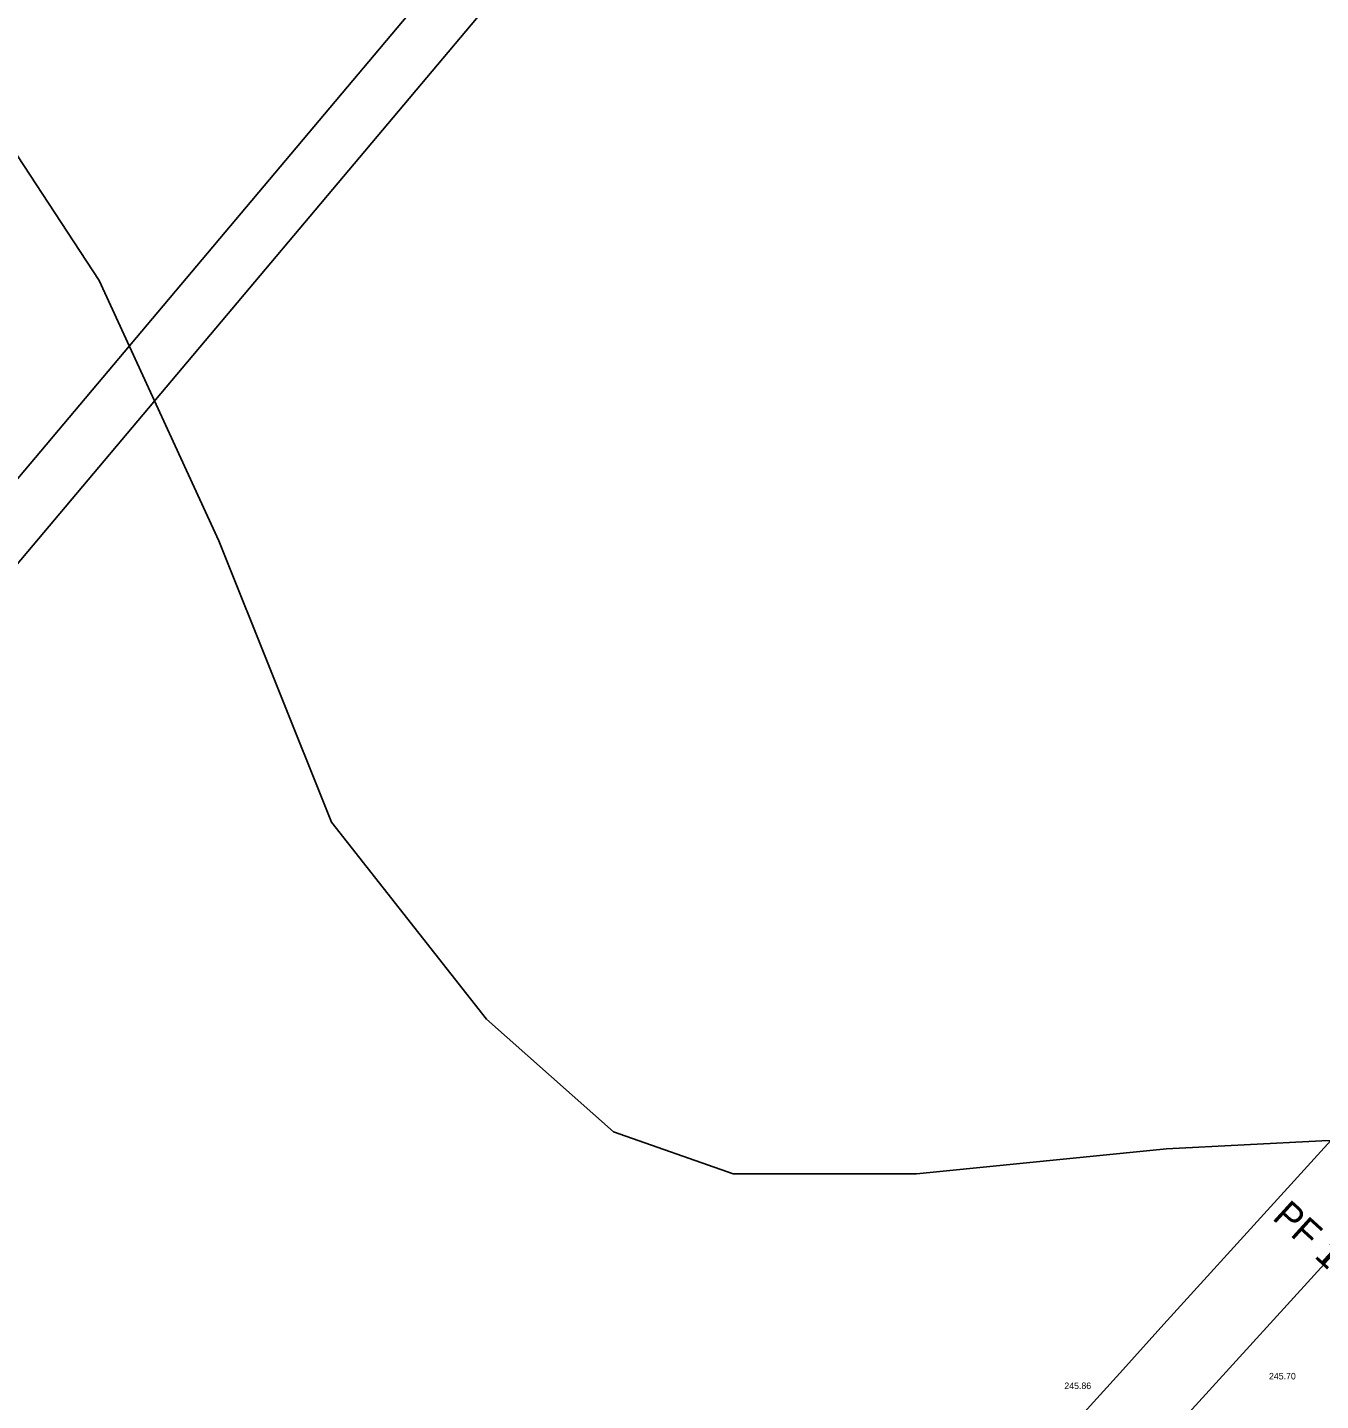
# Model space of a CAD drawing. Extents: x -555887 to -552101, y -1100251 to -1096546.
# Drawn here: x -554433.8 to -554315.6, y -1096961.4 to -1096835.8 of the extents above; entities that cross this region are included whole.
import ezdxf

# ---------------------------------------------------------------- set-up
doc = ezdxf.new("R2010")
doc.units = 0
for name, color, linetype in [('IP_návrh', 7, 'Continuous'), ('POLYGONY_SITUACE_PF_POPISY', 7, 'Continuous'), ('ram_VC2', 7, 'Continuous'), ('vrstevnice', 7, 'Continuous'), ('Výškopis', 7, 'Continuous'), ('zájem', 7, 'Continuous')]:
    doc.layers.add(name, color=color, linetype=linetype)

msp = doc.modelspace()

# ---------------------------------------------------------------- linework, layer by layer
at = {"layer": 'IP_návrh'}
msp.add_line((-554875.9, -1097565.92), (-554275.99, -1096905.69), dxfattribs=at)
at = {"layer": 'ram_VC2'}
for points in [[(-554114.88, -1096958.27), (-554342.13, -1096767.04), (-555018.18, -1097570.44), (-554790.93, -1097761.67)], [(-554121.93, -1096958.88), (-554341.52, -1096774.09), (-555011.14, -1097569.84), (-554791.54, -1097754.63)]]:
    msp.add_lwpolyline(points, close=True, dxfattribs=at)
for points in [[(-554114.88, -1096958.27), (-554342.13, -1096767.04), (-555018.18, -1097570.44), (-554790.93, -1097761.67), (-554114.88, -1096958.27)], [(-554791.54, -1097754.63), (-555011.14, -1097569.84), (-554341.52, -1096774.09), (-554121.93, -1096958.88), (-554791.54, -1097754.63)]]:
    msp.add_lwpolyline(points, dxfattribs=at)
at = {"layer": 'vrstevnice'}
msp.add_lwpolyline([(-554527.77, -1096787.58), (-554505.23, -1096794.01), (-554472.37, -1096810.74), (-554455.62, -1096823.6), (-554438.23, -1096842.26), (-554427.28, -1096858.98), (-554416.33, -1096882.78), (-554406.02, -1096908.51), (-554391.85, -1096926.52), (-554380.25, -1096936.82), (-554369.3, -1096940.68), (-554352.55, -1096940.68), (-554329.69, -1096938.39), (-554315.49, -1096937.67), (-554303.83, -1096937.3), (-554295.45, -1096938.03), (-554276.88, -1096941.67), (-554254.66, -1096948.21), (-554235.35, -1096956.94)], dxfattribs=at)
at = {"layer": 'zájem'}
for points in [[(-554089.18, -1096729.49), (-554110.69, -1096747.36), (-554142.08, -1096773.53), (-554179.17, -1096807.62), (-554205.78, -1096822.41), (-554208.2, -1096823.7), (-554225.08, -1096837.14), (-554235.5, -1096849), (-554251.97, -1096867.91), (-554264.55, -1096882.42), (-554265.7, -1096883.76), (-554272.88, -1096891.67), (-554281.79, -1096901.5), (-554289.93, -1096910.44), (-554329.92, -1096954.43), (-554333.96, -1096958.92), (-554536.43, -1097182.04)], [(-554536.43, -1097182.04), (-554333.96, -1096958.92), (-554329.92, -1096954.43), (-554289.93, -1096910.44), (-554281.79, -1096901.5), (-554272.88, -1096891.67), (-554265.7, -1096883.76), (-554264.55, -1096882.42), (-554251.97, -1096867.91), (-554235.5, -1096849), (-554225.08, -1096837.14), (-554208.2, -1096823.7), (-554205.78, -1096822.41), (-554179.17, -1096807.62), (-554142.08, -1096773.53), (-554110.69, -1096747.36), (-554089.18, -1096729.49)]]:
    msp.add_lwpolyline(points, dxfattribs=at)

# ---------------------------------------------------------------- texts
at = {"layer": 'POLYGONY_SITUACE_PF_POPISY'}
msp.add_text('PF 18', height=2.5, rotation=317.6947, dxfattribs=at).set_placement((-554320.1, -1096944.77))
at = {"layer": 'Výškopis'}
for s, p in [('245.70', (-554320.31, -1096959.48)), ('245.86', (-554339.02, -1096960.36))]:
    msp.add_text(s, height=0.6, dxfattribs=at).set_placement(p)

doc.saveas('drawing.dxf')
